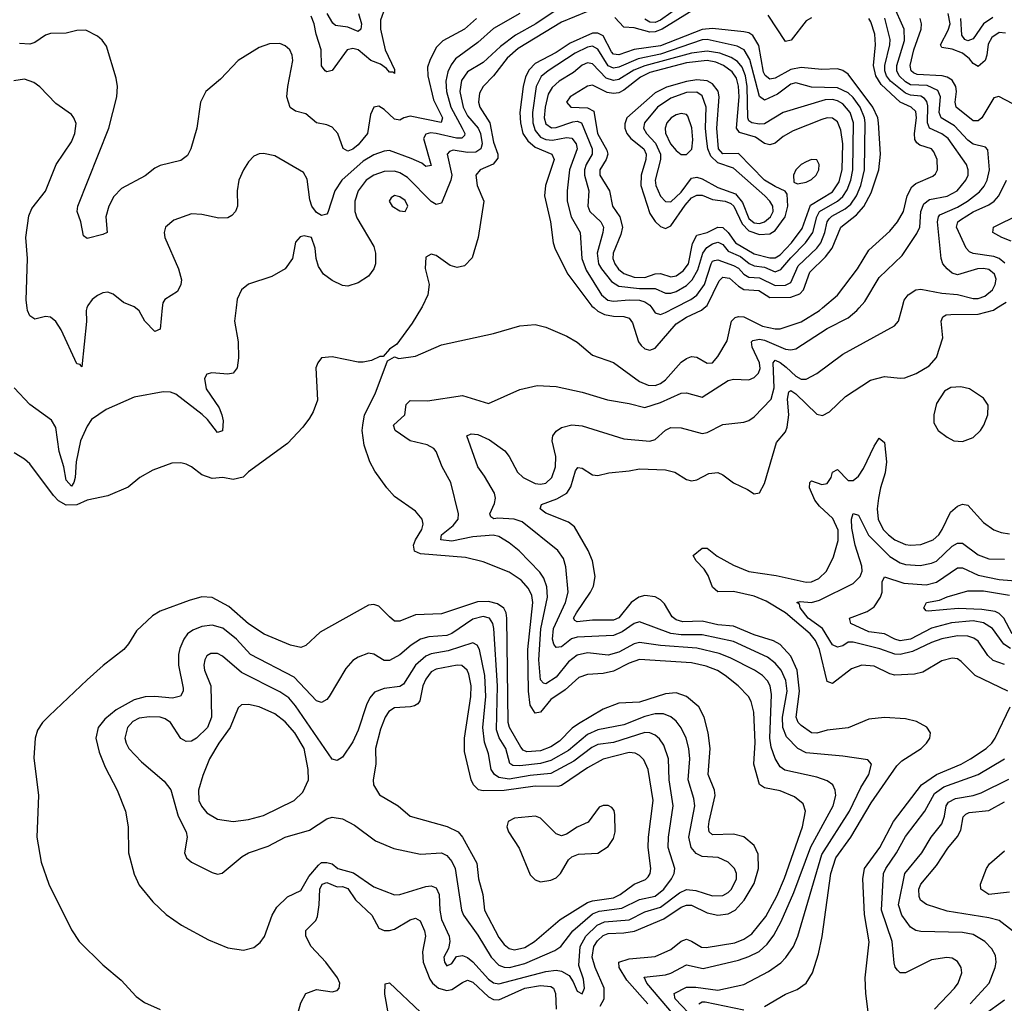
# Model space of a CAD drawing. Header units: inches. Extents: x 884549 to 1028252, y 526810 to 653624.
# Tile 737 of 1056: x 995691 to 999470, y 587332 to 591106. Entities that reach past the tile are written whole.
import ezdxf

# ---------------------------------------------------------------- set-up
doc = ezdxf.new("R2010")
doc.units = ezdxf.units.IN
doc.header["$MEASUREMENT"] = 0
doc.layers.add('A9598', color=7, linetype='Continuous')
doc.layers.add('A9599', color=7, linetype='Continuous')

msp = doc.modelspace()

# ---------------------------------------------------------------- linework, layer by layer
at = {"layer": 'A9598', "color": 5}
for points, elevation in [([(997232.7, 590000), (997197.8, 589942.3), (997138.5, 589861.5), (997110, 589842), (997086.4, 589813.6), (997073.6, 589813.6), (997041.6, 589798.4), (997010, 589791.6), (996990, 589791.6), (996890, 589812), (996850, 589809), (996834.8, 589790), (996828, 589770), (996834.2, 589645.8), (996818, 589602), (996803.1, 589576.9), (996777.4, 589542.6), (996719.6, 589480.4), (996570, 589371), (996549.4, 589350.6), (996510, 589342.2), (996470.3, 589349.7), (996430, 589345.6), (996390, 589359.7), (996350.7, 589390.7), (996330, 589401.4), (996310, 589406), (996275.6, 589404.4), (996202.3, 589377.7), (996152.2, 589350), (996107.9, 589312.1), (996030, 589279.2), (995950, 589263.1), (995910, 589245.3), (995870, 589243.2), (995840.5, 589260.5), (995821.1, 589281.1), (995730, 589401.6), (995710, 589420.2), (995670, 589444.5)], 2280), ([(996521.8, 590000), (996515.9, 589950), (996530.2, 589870), (996531.4, 589808.6), (996526, 589770), (996510, 589749.5), (996490, 589745.6), (996428.6, 589751.4), (996410, 589746.6), (996400.3, 589730), (996407.2, 589690), (996456.7, 589616.7), (996467.5, 589590), (996472.4, 589567.6), (996470, 589528.8), (996450, 589522.7), (996412.2, 589572.2), (996391.1, 589591.1), (996290, 589669.2), (996270, 589677.6), (996241.8, 589678.2), (996130, 589658.3), (996023.7, 589610), (995967.3, 589572.7), (995950, 589546), (995924.6, 589490), (995908.5, 589410), (995903.7, 589350), (995899.4, 589330), (995890, 589316.5), (995870, 589339.7), (995861.2, 589390), (995843, 589450), (995830, 589540.9), (995814, 589570), (995730, 589629.7), (995670, 589694)], 2260), ([(995949.4, 590000), (995946.7, 589990), (995948.2, 589948.2), (995930, 589774), (995923.6, 589783.6), (995910, 589786), (995850, 589915.8), (995830, 589948.2), (995810, 589965.1), (995790, 589966.9), (995750, 589957.4), (995730, 589969.6), (995721.8, 589990), (995720.5, 590000)], 2240), ([(996238.4, 590000), (996230, 589919.3), (996210, 589909.7), (996171.8, 589950), (996150, 589989.6), (996135.7, 590000)], 2240), ([(998101.4, 587330), (998021.4, 587421.4), (997991.8, 587470), (997990, 587490.1), (998030, 587503.3), (998130, 587512.4), (998190, 587539.4), (998230, 587571.3), (998250, 587578.2), (998270, 587571.4), (998308.4, 587548.4), (998326.3, 587546.3), (998435.8, 587564.2), (998470, 587577.9), (998500.9, 587599.1), (998554.9, 587665.1), (998596.5, 587743.5), (998626.9, 587813.1), (998694.8, 588010), (998706.6, 588070), (998697.4, 588097.4), (998665.1, 588125.1), (998610, 588147.4), (998550, 588158.7), (998530, 588172.1), (998508.7, 588250), (998513.3, 588333.3), (998509, 588450), (998498.7, 588490), (998487.5, 588510), (998448.7, 588550), (998399.2, 588590), (998368.6, 588608.6), (998326.1, 588626.1), (998270, 588638.7), (998070, 588651.7), (998030, 588637.1), (997970, 588606.5), (997930, 588597.8), (997870, 588593.7), (997837.5, 588582.5), (997784.4, 588535.6), (997730, 588498.2), (997690, 588449.9), (997670, 588445.2), (997650, 588476), (997643.6, 588530), (997641.9, 588690), (997661, 588870), (997656.5, 588896.5), (997644.3, 588924.3), (997615.2, 588955.2), (997570, 588985.9), (997470, 589025.9), (997402.6, 589042.6), (997230, 589057.4), (997207, 589067), (997203.1, 589090), (997209.9, 589110.1), (997234.7, 589150), (997240.2, 589170), (997235.8, 589190), (997210, 589221.1), (997130, 589276.3), (997099.7, 589310), (997054.2, 589374.2), (997035.4, 589410), (997013.4, 589473.4), (997006, 589530), (997007.6, 589550), (997015.1, 589590), (997055.6, 589670), (997103.1, 589796.9), (997130, 589812), (997146.4, 589806.4), (997210, 589815.5), (997310, 589858.7), (997510, 589901.5), (997610, 589932.1), (997670, 589936.3), (997710, 589926), (997791.5, 589891.5), (997830, 589869.3), (997890, 589819), (997970, 589790.5), (998070, 589717.5), (998103.7, 589703.6), (998130, 589702.7), (998150, 589709.7), (998170, 589724.6), (998230, 589791.6), (998250, 589806.8), (998270, 589813.4), (998290, 589811.9), (998330, 589787.8), (998350, 589790.2), (998370, 589814.3), (998406.3, 589873.7), (998423.4, 589950), (998436.8, 589963.2), (998450, 589967.4), (998470, 589965.9), (998541.8, 589930), (998590, 589919.7), (998610, 589919.9), (998690, 589947.1), (998760.8, 589990), (998772.4, 590000)], 2280), ([(998200.8, 587290), (998098.5, 587410), (998087.5, 587432.5), (998170, 587441.6), (998190, 587447.8), (998250, 587479.9), (998314.3, 587465.7), (998450, 587498.1), (998490, 587511.7), (998528.8, 587531.2), (998560.2, 587559.8), (998585.8, 587594.2), (998614, 587646), (998662.5, 587757.5), (998727.2, 587932.8), (998812.6, 588090), (998823.1, 588130), (998821.2, 588150), (998811.8, 588170), (998790, 588185.9), (998750, 588200.1), (998627.4, 588227.4), (998610, 588240.3), (998590, 588271.9), (998574.8, 588314.8), (998570, 588349.4), (998576.8, 588516.8), (998571.1, 588550), (998560.6, 588570), (998542.1, 588590), (998511.4, 588610), (998418, 588658), (998375, 588675), (998290, 588694.7), (998150, 588704.6), (998070, 588716.4), (998050, 588711), (997990, 588680.1), (997950, 588667.9), (997870, 588676.4), (997830, 588667.9), (997798, 588642), (997750, 588583.6), (997710, 588557.5), (997701.2, 588561.2), (997690, 588573.6), (997683.2, 588650), (997690.6, 588769.4), (997716.3, 588890), (997714.5, 588930), (997703.2, 588963.2), (997686.8, 588986.8), (997607.8, 589067.7), (997570, 589098.7), (997530, 589123.4), (997508.5, 589128.5), (997430, 589122), (997350, 589105.2), (997307.8, 589110), (997310.6, 589130), (997354.3, 589165.7), (997373.8, 589190), (997375.6, 589210), (997346.2, 589330), (997313.1, 589390), (997290, 589449.6), (997280.4, 589460.4), (997255.1, 589475.1), (997189.9, 589489.9), (997132.2, 589530), (997126.1, 589550), (997169.8, 589590), (997174.2, 589630), (997190, 589645.3), (997256.4, 589643.6), (997390, 589663.8), (997490, 589633.2), (997610, 589687.4), (997677, 589703), (997750, 589699.2), (997850, 589676.6), (997947.1, 589647.1), (998030, 589633.1), (998090, 589617.8), (998150, 589637), (998230, 589673.1), (998250, 589674.3), (998310, 589657.5), (998410, 589722), (998430, 589727.5), (998490, 589724.6), (998510, 589733.1), (998526.3, 589750), (998532.5, 589767.5), (998530.8, 589789.2), (998502.8, 589850), (998499.2, 589870), (998504.4, 589875.6), (998530, 589879.9), (998550, 589876.6), (998630, 589841.8), (998650, 589838.8), (998670, 589842.8), (998790, 589921.5), (998870, 589961.8), (998903.9, 589990), (998912.9, 590000)], 2260), ([(998281.6, 587270), (998207.2, 587350), (998203.4, 587370), (998250, 587393.9), (998285.4, 587394.6), (998370, 587383.4), (998470, 587404), (998565.5, 587454.5), (998611.7, 587488.3), (998631.4, 587508.6), (998661, 587550), (998678, 587590), (998770, 587903.7), (998875.7, 588070), (998919.6, 588160.4), (998950.5, 588210), (998960.4, 588250), (998945.9, 588265.9), (998850, 588280.5), (998710, 588293.2), (998677.8, 588310), (998634.6, 588354.6), (998619.8, 588390), (998618.5, 588430), (998636.3, 588530), (998631, 588571), (998613.4, 588610), (998590, 588637.6), (998560.8, 588660.8), (998430, 588720.1), (998310, 588746.5), (998230, 588745.8), (998190, 588751.4), (998070, 588795.8), (998050, 588789.5), (998002.9, 588757.1), (997970, 588743.4), (997830, 588737.5), (997809.5, 588730.5), (997770, 588700.1), (997750, 588697.4), (997741.1, 588710), (997736, 588730), (997739.4, 588770), (997786.5, 588870), (997795.6, 588910), (997787.1, 589007.1), (997778.4, 589038.4), (997756.2, 589070), (997620.2, 589180.2), (997589.2, 589190), (997525.8, 589194.2), (997511.2, 589191.2), (997498.9, 589198.9), (997495.9, 589210), (997513.6, 589250), (997517.2, 589270), (997513, 589290), (997475, 589355), (997449, 589390), (997407.8, 589510), (997423.3, 589516.7), (997450, 589514.4), (997494, 589494), (997552.6, 589452.6), (997570, 589430.2), (997602.2, 589370), (997623.9, 589350), (997670, 589327.2), (997690, 589324.5), (997710, 589328), (997733.5, 589350), (997748, 589390), (997748.4, 589430), (997734.9, 589490), (997737.3, 589510), (997750, 589527.9), (997770, 589542), (997810, 589552.1), (997850, 589548.2), (998010, 589498), (998110, 589488.8), (998130, 589495.5), (998170, 589531), (998190, 589541), (998230, 589540.2), (998310, 589518), (998330, 589522.3), (998390, 589552.9), (998470, 589561.6), (998490, 589568.4), (998510, 589582.3), (998575.6, 589650), (998586.2, 589693.8), (998582.7, 589790), (998590, 589799.3), (998610, 589790.7), (998633.1, 589773.1), (998670, 589738.1), (998690, 589726.3), (998710, 589726.4), (998750, 589748.6), (998850, 589823), (999049, 589931), (999064.4, 589950), (999077.6, 590000)], 2240), ([(998550, 587320.5), (998630, 587367.5), (998675.1, 587384.9), (998710, 587410.2), (998734.2, 587450), (998757.3, 587522.7), (998770.7, 587589.3), (998804.4, 587830), (998822.7, 587890), (998881.1, 587970), (998958.4, 588101.6), (999056.8, 588243.2), (999077.1, 588262.9), (999150.5, 588310), (999171.1, 588330), (999183.4, 588350), (999186.2, 588370), (999172.3, 588392.3), (999133.2, 588413.2), (999090, 588423.4), (999010, 588428.5), (998950, 588422.3), (998870, 588389.9), (998790, 588380.4), (998750, 588369.2), (998729.7, 588369.7), (998690, 588397.7), (998679.3, 588410), (998671.3, 588430), (998683.5, 588530), (998674.8, 588610), (998650, 588664.6), (998610, 588709.5), (998583.5, 588723.5), (998510, 588745.6), (998430, 588779.3), (998370, 588784.6), (998310, 588799), (998236.2, 588796.2), (998210, 588803), (998195, 588815), (998165.3, 588865.3), (998150, 588880.6), (998130, 588891.6), (998090, 588897.1), (998067.1, 588890), (998038.5, 588870), (997990, 588811.5), (997970, 588801.9), (997890, 588802.8), (997830, 588796.3), (997821.3, 588801.3), (997817.1, 588810), (997827.5, 588830), (997882, 588910), (997892.9, 588932.9), (997899.1, 588970), (997889, 589030), (997873, 589070), (997821, 589161), (997798, 589178), (997710, 589213.4), (997689.1, 589230), (997693.3, 589246.7), (997752.7, 589267.3), (997790.4, 589290), (997806.5, 589313.5), (997824.6, 589375.4), (997832.6, 589387.4), (997850, 589386), (997890, 589359.6), (997910, 589356.9), (997951.9, 589368.1), (998030, 589374.6), (998070, 589382.8), (998170, 589379.4), (998205.5, 589370), (998250, 589342), (998270, 589336.9), (998290, 589340.7), (998335.6, 589364.4), (998370, 589368.7), (998390, 589359.7), (998430, 589328.9), (998484.2, 589304.2), (998510, 589287.3), (998530, 589290.8), (998550, 589326.8), (998595.6, 589484.4), (998630, 589525.2), (998636.9, 589543.1), (998643.1, 589590), (998637.2, 589650), (998642.3, 589677.7), (998650, 589683.1), (998670, 589670.1), (998750, 589592.6), (998772.6, 589587.4), (998798.8, 589601.2), (998860, 589660), (998956.5, 589723.5), (999010, 589736.6), (999070, 589730.2), (999087.7, 589732.3), (999131.7, 589748.3), (999181.5, 589778.5), (999210, 589810.6), (999234, 589886), (999227.1, 589950), (999233.8, 589966.2), (999246.7, 589973.3), (999264.4, 589975.6), (999370, 589976.7), (999427.9, 589992.1), (999440.7, 590000)], 2220), ([(997895.4, 590000), (997910, 589987.9), (997935.4, 589975.4), (997970, 589968.5), (998010, 589967.5), (998030, 589960.4), (998043.6, 589943.6), (998065.4, 589870), (998075.7, 589855.7), (998090, 589843.6), (998110, 589838.5), (998130, 589846.2), (998210, 589938.8), (998250, 589965.4), (998308.4, 589991.6), (998318.2, 590000)], 2320), ([(998117.4, 590000), (998130, 589981.8), (998150, 589975.6), (998170, 589982.3), (998204.2, 590000)], 2340), ([(999483.5, 588530), (999357.7, 588590), (999304, 588644), (999290, 588653.4), (999270, 588657), (999230, 588645.7), (999157.6, 588602.4), (999125.3, 588594.7), (999050, 588591.6), (999030, 588596.7), (998970, 588625.4), (998923, 588630), (998883.9, 588616.1), (998810, 588559.9), (998790, 588567.3), (998760.9, 588690), (998744.9, 588724.9), (998724.6, 588750), (998630, 588830.9), (998555.6, 588875.6), (998510, 588894.3), (998430, 588912), (998370, 588910.5), (998350, 588928.8), (998333.9, 588973.9), (998317.9, 588997.9), (998287.2, 589030), (998276.4, 589050), (998310, 589078.8), (998330, 589078.4), (998367.8, 589047.8), (998430, 589013.8), (998489.1, 588989.1), (998593.9, 588973.9), (998710, 588948.2), (998730.2, 588949.8), (998757.7, 588962.3), (998787.1, 588990), (998814.5, 589045.5), (998832, 589108), (998832.4, 589147.6), (998811.9, 589191.9), (998760.4, 589240.3), (998743, 589263), (998722.1, 589310), (998723.4, 589330), (998730, 589336.4), (998770, 589322.7), (998790, 589326.5), (998804.8, 589350), (998810, 589370.4), (998830, 589380.2), (998870, 589338), (998890, 589338), (998910, 589355), (998930, 589384), (998970, 589469.3), (998990, 589500.2), (999010, 589483.8), (999017.6, 589410), (999013, 589367), (998994.2, 589310), (998986.5, 589270), (998982.2, 589230), (998985.4, 589190), (999004.6, 589150), (999024.9, 589130), (999050.2, 589110), (999090, 589092.6), (999110.3, 589089.7), (999150, 589092.8), (999196.5, 589110), (999218.5, 589130), (999231.9, 589150), (999262.7, 589217.3), (999290, 589240.2), (999310, 589247.2), (999330, 589243.2), (999390, 589177), (999430, 589148.4), (999458.3, 589138.3), (999490, 589133.9)], 2180), ([(999470, 588632.5), (999427.2, 588647.2), (999406.2, 588666.2), (999370, 588721.6), (999353.3, 588733.3), (999330, 588740.9), (999290, 588742.3), (999230, 588731.3), (999190, 588717.2), (999118, 588682), (999070, 588670.5), (999050, 588672.2), (998992.4, 588692.4), (998890, 588717.5), (998870, 588718), (998850, 588704.4), (998830, 588698.2), (998810, 588707.3), (998772.4, 588770), (998717.2, 588810), (998685.8, 588850), (998683.7, 588863.7), (998674, 588870), (998686.1, 588873.9), (998730, 588870.5), (998760.4, 588879.6), (998890, 588943.6), (998917.3, 588970), (998923.8, 588990), (998923.4, 589010), (998897.9, 589090), (998885.3, 589154.7), (998883.4, 589190), (998890, 589212), (998910, 589204.6), (998948.7, 589128.7), (999030, 589046.9), (999070, 589022.7), (999090, 589015.8), (999147.5, 589012.5), (999190, 589020.5), (999210, 589029.2), (999270, 589086.1), (999290, 589098.1), (999310, 589098.1), (999370, 589052.9), (999410, 589037.7), (999470, 589036.9)], 2160), ([(999493.2, 588693.2), (999468.6, 588710), (999425.1, 588770), (999390, 588791.8), (999350, 588799.3), (999267.5, 588792.5), (999190, 588771.5), (999110, 588728.9), (999070, 588723), (999049.1, 588729.1), (999010, 588749.9), (998950, 588757.9), (998880.5, 588790), (998875.1, 588810), (998943.9, 588836.1), (998970, 588852.9), (998995.3, 588890), (999001.6, 588910), (999001.5, 588950), (999010, 588968.5), (999084.3, 588944.3), (999170, 588937.3), (999210, 588947.8), (999290, 589003.3), (999296.7, 589003.3), (999310, 589002.7), (999370, 588975.2), (999450, 588958.5), (999530, 588951.5)], 2140), ([(997919, 587321), (997933.9, 587350), (997934.5, 587390), (997899.7, 587470), (997888.8, 587510), (997895.1, 587550), (997908.2, 587571.8), (997930, 587592.6), (997950, 587600.6), (998010, 587602.2), (998050.4, 587609.6), (998163.6, 587656.4), (998230, 587701.2), (998250, 587708.6), (998270, 587708.6), (998330, 587679), (998370, 587670.4), (998410, 587675.1), (998436.7, 587690), (998472.1, 587727.9), (998510, 587792.3), (998525.9, 587850), (998524.8, 587904.8), (998510, 587937.8), (998470.8, 587970.8), (998430, 587980.8), (998350, 587979.3), (998337.2, 587990), (998334, 588010), (998337, 588030), (998360.1, 588130), (998357.9, 588150), (998333.8, 588210), (998341.1, 588310), (998333.2, 588370), (998318.5, 588430), (998297.1, 588470), (998250, 588508.9), (998210, 588523.3), (998170, 588519.1), (998070, 588487.8), (997990, 588484.3), (997930, 588460.5), (997835.2, 588404.8), (997811.8, 588388.2), (997762.5, 588337.5), (997730, 588315.9), (997690, 588300.7), (997637.6, 588297.6), (997623.4, 588303.4), (997614.6, 588314.6), (997571, 588390), (997565.4, 588410), (997561.1, 588810), (997557.9, 588830), (997548.8, 588848.7), (997525.4, 588865.4), (997490, 588873.5), (997447.7, 588872.3), (997310, 588827.1), (997210, 588823.2), (997150, 588798.4), (997138.3, 588798.3), (997130, 588798.3), (997110, 588814.5), (997070, 588855.7), (997050, 588862.1), (997030, 588860.5), (996844, 588756), (996790, 588705.4), (996770, 588698), (996730, 588706.5), (996630, 588749.2), (996570, 588788.8), (996494.3, 588854.3), (996430, 588889.9), (996390, 588892.1), (996341.6, 588878.4), (996230, 588836.8), (996200.8, 588819.2), (996139, 588761), (996108.8, 588711.2), (996090.7, 588690), (996011.5, 588628.5), (995950, 588573), (995804.1, 588435.9), (995779.3, 588410), (995759.5, 588380.5), (995750.3, 588349.7), (995745.7, 588274.3), (995763.6, 588130), (995756.5, 587970), (995773.8, 587873.8), (995803.1, 587790), (995890, 587614), (995919.3, 587570), (996010, 587480.5), (996080.8, 587420.8), (996138, 587358), (996170, 587335.8), (996230, 587308.7)], 2320), ([(999499.8, 588750), (999468.6, 588810), (999450, 588828.3), (999435.3, 588835.3), (999383.8, 588843.8), (999292.4, 588847.6), (999177.4, 588837.4), (999170, 588838), (999160.7, 588850), (999171.8, 588870), (999220.8, 588879.2), (999250, 588892.3), (999330, 588914.9), (999390, 588915.2), (999490, 588897.8)], 2120), ([(998948.2, 587290), (998938, 587370), (998936, 587430), (998951.3, 587568.7), (998933.4, 587673.4), (998926.8, 587810), (998933.7, 587850), (998992.5, 587930), (999045.2, 588030), (999151.7, 588170), (999210, 588210.4), (999304.7, 588250), (999340.2, 588270), (999400.8, 588310), (999421.5, 588330), (999434.9, 588350), (999492, 588470)], 2180), ([(999202, 587310), (999279.3, 587390), (999293, 587410), (999306.5, 587450), (999304.1, 587470), (999290, 587493.3), (999270, 587505.4), (999248.8, 587508.8), (999190, 587499.5), (999090, 587449.7), (999070, 587449.7), (999059.5, 587459.5), (999050.9, 587470.9), (999047.1, 587487.2), (999039.3, 587570), (998998.9, 587690), (999006.4, 587830), (999014.9, 587850), (999056.7, 587910), (999090, 587973), (999165.4, 588070), (999202.5, 588137.5), (999237.7, 588162.3), (999369.2, 588210.8), (999471, 588270)], 2160), ([(999339.1, 587330), (999411.7, 587410), (999435.3, 587470), (999438.7, 587490), (999436, 587516), (999421.9, 587541.9), (999395.6, 587570), (999350, 587597), (999310, 587604.3), (999150, 587607.7), (999130, 587612.2), (999110, 587624.1), (999076, 587670), (999064.2, 587710), (999087.5, 587830), (999153, 587910), (999189.4, 587970), (999230, 588021.4), (999240.3, 588050), (999246.5, 588090), (999255.5, 588104.5), (999281.9, 588118.1), (999350.5, 588129.5), (999380.4, 588139.6), (999487.4, 588192.6)], 2140), ([(999501.1, 587610), (999449.8, 587650), (999410, 587660.8), (999250, 587686.4), (999171.1, 587711.1), (999148.6, 587728.6), (999142.6, 587742.6), (999142.4, 587770), (999149.2, 587790), (999210, 587861.4), (999253, 587927), (999290, 587972.1), (999303.5, 587996.5), (999312.3, 588047.7), (999321.8, 588058.2), (999335.2, 588064.8), (999410, 588072), (999470, 588105.5)], 2120), ([(999490, 587759.4), (999410, 587750.3), (999379.9, 587770), (999378.5, 587790), (999402, 587850), (999413.1, 587866.9), (999470, 587917.2)], 2080), ([(996734.6, 587205.4), (996770, 587334.4), (996789.8, 587370), (996830, 587385.5), (996890, 587376.5), (996910, 587382), (996917.2, 587390), (996919.8, 587410), (996911.2, 587430), (996866.3, 587490), (996810, 587550), (996789.1, 587590), (996788.8, 587611.2), (996827.5, 587650), (996833.9, 587666.1), (996840.9, 587710), (996843.3, 587770), (996852.7, 587790), (996870, 587795.8), (996910, 587779.4), (996930, 587780.3), (996950, 587772.6), (996979.6, 587730), (997042.7, 587670), (997070, 587621.1), (997090, 587611.5), (997110, 587611.2), (997130, 587617.2), (997190, 587652.3), (997210, 587658.5), (997228.6, 587648.6), (997244.8, 587610), (997248.1, 587590), (997237.2, 587530), (997239.7, 587490), (997265.5, 587425.6), (997275.9, 587410), (997299.1, 587390), (997330, 587381.8), (997350, 587385), (997390, 587412.9), (997410, 587420.8), (997430, 587413.2), (997490, 587357.1), (997510, 587347.3), (997530, 587345.8), (997630, 587390.9), (997690, 587400.8), (997730, 587397), (997739.4, 587390), (997748.1, 587370), (997750.4, 587310.4)], 2320), ([(997107, 587290), (997092.3, 587367.7), (997093.4, 587406.6), (997110, 587411.1), (997230, 587298.8)], 2280), ([(998297.9, 587330), (998310, 587338.5), (998321.9, 587338.1), (998470, 587308)], 2220), ([(999392.8, 587290), (999470, 587345.4)], 2120)]:
    msp.add_lwpolyline(points, dxfattribs=dict(at, elevation=elevation))
for points, elevation in [([(999302.9, 589697.1), (999264.6, 589695.4), (999239.7, 589680.3), (999210, 589633.6), (999199, 589590), (999200, 589560), (999215.8, 589530), (999250, 589503.8), (999276.3, 589490), (999310, 589487.8), (999350, 589503.7), (999378.7, 589530), (999391.7, 589550), (999406.4, 589590), (999407.5, 589627.5), (999390, 589654), (999335.6, 589690)], 2220), ([(997470, 588816.5), (997430, 588806.4), (997350, 588750.7), (997330, 588743), (997261.7, 588738.3), (997230, 588729), (997193.7, 588706.3), (997150, 588669.9), (997110, 588647.8), (997090, 588647.6), (997050, 588672.1), (997030, 588676.1), (996990, 588661), (996970, 588647.2), (996942.8, 588617.2), (996879.2, 588510), (996870, 588497.7), (996850, 588486.4), (996830, 588493.3), (996744.1, 588584.1), (996576.8, 588670), (996523.4, 588730), (996471.3, 588771.4), (996430, 588783.2), (996390, 588777.5), (996355.6, 588764.4), (996335, 588750), (996320.8, 588730), (996306, 588694), (996300.6, 588670), (996300.1, 588630), (996318.4, 588541.6), (996318.5, 588530), (996308.6, 588511.4), (996277.3, 588502.7), (996210, 588509), (996172.3, 588507.7), (996130, 588496.9), (996061.8, 588458.2), (996018.1, 588421.9), (995992.8, 588390), (995983.7, 588350), (995996.1, 588296.1), (996018.7, 588238.7), (996064.9, 588150), (996096.9, 588070), (996107.2, 588010), (996108.9, 587910), (996130, 587827.3), (996150, 587785.5), (996202.2, 587722.2), (996253, 587673), (996312, 587632), (996415.6, 587575.6), (996490, 587545.3), (996550, 587535.8), (996590, 587546), (996614.7, 587565.2), (996631.1, 587588.9), (996660.4, 587670), (996678.4, 587701.6), (996719.6, 587740.4), (996770, 587764.6), (996801.3, 587818.7), (996837.6, 587862.4), (996850, 587872.4), (996870, 587873.1), (996890, 587867), (996912, 587850), (996972.4, 587832.4), (997050, 587779.2), (997130, 587748.7), (997150, 587749.4), (997250, 587780.6), (997270, 587783), (997290, 587775.4), (997301.6, 587750), (997303.7, 587690), (997310, 587653.4), (997339.3, 587590), (997342.6, 587570), (997337.1, 587542.9), (997318.9, 587510), (997321.4, 587490), (997330, 587476.5), (997350, 587485.8), (997368.2, 587511.8), (997390, 587515.5), (997410, 587507.6), (997430, 587491.6), (997490, 587425), (997510, 587410.4), (997530, 587407.1), (997710, 587454), (997750, 587459.1), (997770, 587456.2), (997799.4, 587439.4), (997815.4, 587415.4), (997830, 587379.3), (997850, 587369.2), (997859.3, 587390), (997854.4, 587425.6), (997837.6, 587477.6), (997842.5, 587550), (997863.4, 587590), (997907.3, 587632.7), (997935.3, 587644.7), (998030, 587653), (998090, 587682.8), (998150, 587701.4), (998223.2, 587756.8), (998250, 587768.5), (998285.5, 587765.5), (998350, 587744.2), (998390, 587746.6), (998410, 587757.2), (998422.4, 587770), (998442.1, 587810), (998442.4, 587830), (998433.9, 587850), (998410, 587874.5), (998371.5, 587891.5), (998310, 587896.1), (998287.6, 587907.6), (998267.7, 587930), (998259.7, 587970), (998281.9, 588090), (998278.5, 588118.5), (998256.8, 588190), (998262.7, 588270), (998259.7, 588310), (998248.4, 588350), (998229.2, 588389.2), (998210, 588414.5), (998190, 588431.7), (998162.5, 588442.5), (998130, 588443.5), (998090, 588433), (998010, 588401), (997910, 588382.1), (997870, 588363.5), (997797.1, 588302.9), (997730, 588263.9), (997690, 588252), (997610, 588242.9), (997584.2, 588244.2), (997572.6, 588252.6), (997557, 588310), (997531, 588351), (997521.1, 588381.1), (997525.5, 588550), (997510.5, 588770.5), (997506.8, 588790), (997493.6, 588810)], 2340), ([(997430, 588715.2), (997335.2, 588684.8), (997270, 588672.8), (997250, 588664.3), (997209.7, 588630), (997163.7, 588556.3), (997150, 588547.9), (997090, 588540.3), (997053.4, 588526.6), (997035.1, 588504.9), (997022.2, 588477.8), (996990, 588380.5), (996970, 588335.4), (996930, 588276.4), (996910, 588264), (996890, 588269.7), (996750, 588473.5), (996723.8, 588503.8), (996690, 588527.6), (996542.1, 588602.1), (996470, 588664.5), (996450, 588674.7), (996425, 588675), (996410, 588665.1), (996401.5, 588650), (996397.6, 588630), (996401.1, 588610), (996424.2, 588550), (996426.8, 588430), (996411.6, 588390), (996370, 588349.9), (996350, 588338.7), (996330, 588336.5), (996321.4, 588341.4), (996310, 588348.9), (996270.2, 588410.2), (996250, 588423.4), (996230, 588429.6), (996190, 588432), (996150, 588426), (996125.8, 588414.2), (996104.9, 588390), (996095, 588350), (996099.3, 588330), (996110.1, 588310), (996158.4, 588258.4), (996245.2, 588185.2), (996271.8, 588151.8), (996298.9, 588050), (996330.2, 587990), (996334.2, 587970), (996324, 587910), (996331.3, 587890), (996350, 587873.8), (996430, 587833.8), (996450, 587827.4), (996468.4, 587831.6), (996544.6, 587895.4), (996569.5, 587910), (996644.3, 587935.7), (996710.5, 587969.5), (996803.9, 587996.1), (996870, 588040.2), (996890, 588046.3), (996930, 588040.2), (996976.4, 588016.4), (997056.3, 587956.3), (997126.7, 587926.7), (997230, 587904), (997309.6, 587909.6), (997330, 587899.8), (997350, 587876.6), (997362.1, 587850), (997387.1, 587690), (997394.6, 587670), (997450, 587594.5), (997500.7, 587510), (997530, 587479.2), (997550, 587470.8), (997570.4, 587470.4), (997630, 587485.7), (997744.7, 587535.3), (997768.5, 587550), (997814.2, 587610), (997890, 587675.2), (997914.6, 587685.4), (998002.4, 587697.6), (998070, 587730.9), (998130, 587744.1), (998162.9, 587770), (998193, 587810), (998202.3, 587830), (998205.3, 587850), (998179.7, 587930), (998181, 587970), (998199.3, 588090), (998184.3, 588190), (998181.7, 588270), (998163.1, 588323.1), (998146.9, 588346.9), (998130, 588361.2), (998110, 588370.3), (998090, 588371.6), (997970, 588332.5), (997910, 588325.1), (997886.3, 588313.8), (997818.1, 588261.9), (997730, 588213.7), (997650, 588206.2), (997570, 588192), (997530, 588199.3), (997513, 588210), (997501.1, 588230), (997491, 588289), (997474.6, 588334.6), (997469.1, 588390), (997479.8, 588510), (997476.9, 588590), (997456, 588690), (997446.6, 588706.6)], 2360), ([(997369.9, 588629.9), (997290, 588614.7), (997270, 588603.6), (997250, 588576.5), (997239, 588550), (997227.3, 588492.7), (997218.8, 588481.2), (997206.9, 588473.1), (997190.5, 588470), (997130, 588465.8), (997108.2, 588451.9), (997093.2, 588430), (997076.2, 588383.8), (997057.3, 588310), (997058, 588250), (997047.2, 588190), (997048.9, 588170), (997072.6, 588132.6), (997143.2, 588090), (997190, 588050.2), (997331.2, 588011.2), (997373.9, 587990), (997390.1, 587970), (997445.6, 587870), (997452.6, 587810), (997468.6, 587750), (997475.5, 587690), (997530, 587584.6), (997550, 587557.8), (997570, 587543.1), (997590, 587537.8), (997630, 587546.6), (997666.9, 587570), (997765.6, 587654.4), (997870, 587719.2), (997890, 587726.1), (997970, 587737.5), (997995.8, 587750), (998050, 587789.3), (998092.8, 587807.2), (998102.8, 587817.2), (998110.4, 587830), (998113.1, 587850), (998103.1, 587930), (998104.6, 587970), (998122.4, 588110), (998102.9, 588230), (998086.1, 588266.1), (998070, 588283.2), (998052.6, 588292.6), (998030, 588295.1), (997930, 588269.2), (997870, 588235.6), (997770, 588168), (997756.4, 588163.6), (997670, 588165.1), (997550, 588148.3), (997470, 588147.1), (997451.5, 588151.5), (997433.2, 588170), (997424.1, 588190), (997398.1, 588298.1), (997398.7, 588350), (997422.9, 588510), (997423.3, 588550), (997414.6, 588594.6), (997408.1, 588610), (997388.5, 588628.5)], 2380), ([(996570, 588478.9), (996543.1, 588476.9), (996530, 588466.6), (996498.5, 588390), (996455.7, 588330), (996420.1, 588270), (996393.5, 588206.5), (996377.3, 588150), (996379.2, 588110), (996388.6, 588088.6), (996410, 588063.4), (996450, 588038.5), (996510, 588029.7), (996570, 588037.3), (996626.6, 588053.4), (996744.7, 588110), (996777.4, 588142.6), (996799.3, 588190), (996798.7, 588230), (996782.6, 588310), (996747.3, 588370), (996710, 588411.9), (996670, 588443.2), (996610, 588470.4)], 2380), ([(997950, 588091.8), (997930, 588091.6), (997915.5, 588084.5), (997872.5, 588027.5), (997830, 588007.9), (997790, 587981.1), (997770, 587974.5), (997750, 587982), (997690, 588043.2), (997670.3, 588050.3), (997590, 588043.1), (997566.4, 588030), (997560.7, 588010), (997567.3, 587990), (997607.8, 587927.8), (997650, 587825.6), (997670, 587805.7), (997690, 587799), (997730, 587804.3), (997750, 587814.2), (997766.5, 587830), (997797.7, 587882.3), (997810, 587894.5), (997836, 587904), (997910, 587908.8), (997950, 587933.4), (997970, 587964.4), (997976.1, 587990), (997975.6, 588055.6), (997972.4, 588072.4), (997963.8, 588083.8)], 2420)]:
    msp.add_lwpolyline(points, close=True, dxfattribs=dict(at, elevation=elevation))
at = {"layer": 'A9599', "color": 5}
for points, elevation in [([(998270, 591190), (998150, 591104.2), (998130, 591095.8), (998110, 591096.5), (998090, 591107.6)], 2260), ([(997092.2, 591150), (997075.9, 591104.1), (997075.5, 591070), (997093.8, 590990), (997130, 590915.2), (997130, 590899.5), (997124.9, 590904.9), (997110, 590905), (997099.2, 590919.2), (997075.4, 590935.4), (997038.5, 590950), (996990, 590989.9), (996970, 590995.6), (996948, 590990), (996890, 590910.6), (996870, 590905.9), (996863.1, 590910), (996850, 590928.4), (996847.7, 590990), (996829.1, 591050), (996822, 591090), (996810, 591119.9)], 2180), ([(999077.6, 590000), (999085.6, 590030), (999100.4, 590050), (999130, 590070.2), (999150, 590071.7), (999230, 590057), (999290, 590051.4), (999350, 590037), (999370, 590036.1), (999395, 590045), (999424, 590070), (999435.2, 590090), (999438.3, 590110), (999432, 590130), (999410, 590147.1), (999390, 590152), (999366.3, 590150), (999290, 590127), (999270, 590134.1), (999249.9, 590149.9), (999234, 590170), (999228.1, 590190), (999213.1, 590330), (999217.2, 590350), (999223, 590357), (999290, 590386.3), (999329, 590410), (999374.4, 590445.6), (999392.5, 590467.5), (999403.8, 590490), (999412.7, 590530), (999406.8, 590606.8), (999397.1, 590617.1), (999350, 590628.2), (999330, 590643.2), (999279, 590699), (999227.9, 590730), (999219.2, 590750), (999224.6, 590810), (999214.5, 590834.5), (999173.5, 590853.5), (999110, 590856.3), (999090, 590867.5), (999066.5, 590890), (999056.9, 590910), (999057.8, 590930), (999086.7, 591026.7), (999085.5, 591070), (999043.9, 591163.9)], 2240), ([(997610, 591129.9), (997510, 591072.7), (997450, 591018.1), (997364.3, 590955.7), (997347, 590933), (997334.3, 590905.7), (997327.1, 590870), (997328.8, 590830), (997345.9, 590770), (997389.8, 590690), (997399.1, 590670), (997397.7, 590662.3), (997388.3, 590651.7), (997368.2, 590651.8), (997290, 590669.9), (997268, 590672), (997250, 590666.5), (997240.3, 590650), (997270, 590546), (997250, 590543.4), (997235, 590555), (997193.6, 590573.6), (997110, 590603.7), (997090, 590601.8), (997050, 590587.7), (997010, 590562.6), (996927.2, 590490), (996900.5, 590450), (996873.7, 590366.3), (996870, 590360.3), (996850, 590354.7), (996830, 590366.9), (996812.9, 590390), (996804.9, 590415.1), (996794.3, 590494.3), (996779.8, 590519.8), (996670, 590583.5), (996627, 590593), (996610, 590591.6), (996590, 590582), (996570, 590560.9), (996550.3, 590530), (996532.9, 590490), (996525.8, 590450), (996526.7, 590390), (996519.3, 590370), (996504.8, 590355.2), (996490, 590346.3), (996455.9, 590344.1), (996390, 590358.4), (996350, 590361.5), (996283.4, 590336.6), (996250.4, 590310), (996245.7, 590290), (996248.9, 590270), (996301, 590150), (996311.8, 590108.2), (996310.2, 590089.8), (996296.7, 590063.3), (996248, 590032), (996240.5, 590019.5), (996238.4, 590000)], 2240), ([(997742.4, 591137.6), (997671.6, 591090), (997593.8, 591046.2), (997536.4, 591003.6), (997470, 590941.3), (997410, 590905.8), (997386.7, 590873.3), (997380.7, 590830), (997393.3, 590770), (997410, 590736.7), (997450.8, 590690), (997459.8, 590670), (997466.4, 590630), (997461.3, 590610), (997442.1, 590597.9), (997410, 590596.2), (997354.4, 590605.6), (997340.3, 590599.7), (997332.2, 590590), (997349.3, 590510), (997345.6, 590490), (997310, 590402.6), (997290, 590397), (997270, 590408.7), (997180, 590500), (997150, 590518.7), (997130, 590524.6), (997090, 590523.3), (997050, 590509.5), (997021.5, 590490), (996990.1, 590450), (996977.9, 590410), (996977, 590370), (996985.5, 590345.5), (997050, 590236.3), (997056.9, 590210), (997056.5, 590170), (997050.2, 590149.8), (997030, 590122.6), (996990, 590096.4), (996950, 590083.9), (996930, 590086.2), (996890, 590105.3), (996857.7, 590130), (996838.5, 590158.5), (996828.7, 590190), (996825.8, 590230), (996810.7, 590270), (996783.1, 590276.9), (996767, 590273), (996750, 590252), (996738, 590190), (996710.2, 590149.8), (996658.8, 590121.2), (996569.2, 590090.8), (996542, 590070), (996525.8, 590034.2), (996521.8, 590000)], 2260), ([(996990.9, 591130), (997002.5, 591090), (997000.8, 591070), (996990, 591060.5), (996950, 591076.7), (996903.3, 591083.3), (996892.8, 591092.8), (996871.7, 591130)], 2160), ([(997870, 591136.9), (997770, 591096.2), (997604, 590996), (997562, 590958), (997510, 590890.4), (997470.1, 590849.9), (997455.7, 590824.3), (997451.7, 590790), (997456.8, 590770), (997495.5, 590710), (997510, 590636), (997525.8, 590590), (997525.6, 590574.4), (997508.6, 590551.4), (997459, 590530), (997442, 590510), (997446.8, 590470), (997471.9, 590410), (997451.3, 590270), (997427.5, 590192.5), (997398.2, 590161.8), (997370, 590155.1), (997343.5, 590163.5), (997290, 590201.4), (997270, 590206.9), (997250, 590195.1), (997247.9, 590152.1), (997263.1, 590090), (997257, 590050), (997235.5, 590004.5), (997232.7, 590000)], 2280), ([(998276.7, 591143.3), (998156.9, 591070), (998130, 591059.6), (998110, 591058.6), (998050, 591074.2), (998010, 591077.4), (997974.8, 591114.8)], 2280), ([(998730, 591113.2), (998710, 591101.7), (998652.2, 591027.8), (998630, 591022.4), (998563.2, 591123.2)], 2280), ([(998772.4, 590000), (998830.2, 590049.8), (998906.7, 590150), (998950, 590221.2), (999030, 590294.8), (999060.2, 590330), (999082.5, 590370), (999097.1, 590430), (999114.6, 590465.4), (999130, 590477.5), (999194.9, 590505.1), (999205.6, 590514.4), (999212.8, 590530), (999212.1, 590570), (999199.6, 590599.6), (999190, 590610.9), (999145, 590625), (999133.8, 590633.8), (999126.9, 590646.9), (999125.3, 590670), (999132.6, 590730), (999130, 590753.5), (999112.5, 590770), (999070, 590790.2), (998997.1, 590857), (998976.2, 590890), (998967.3, 590930), (998975.6, 591010), (998972.6, 591050), (998957.5, 591097.5), (998950, 591110.9)], 2280), ([(998912.9, 590000), (998935.2, 590024.8), (998990, 590116.8), (999078.1, 590201.9), (999134.3, 590285.7), (999145.2, 590310), (999149.4, 590370), (999160.5, 590399.5), (999183.2, 590416.8), (999250, 590429.2), (999288.9, 590450), (999322.1, 590490), (999330.8, 590510), (999331.6, 590530), (999324.4, 590550), (999254.2, 590650), (999230, 590668.6), (999182.7, 590690), (999175.1, 590710), (999175.8, 590775.8), (999172.3, 590792.3), (999163.7, 590803.7), (999150, 590812.6), (999110, 590816.3), (999090, 590823.5), (999033.5, 590870), (999017.3, 590890), (999011, 590910), (999011.3, 590930), (999031.1, 591010), (999031.7, 591030), (999011.3, 591111.3)], 2260), ([(999474.7, 591054.7), (999450, 591056.3), (999421.7, 591038.3), (999408, 591012), (999403.3, 590970), (999395.8, 590950), (999370, 590926.7), (999350, 590937.6), (999336.4, 590956.4), (999310, 590977.5), (999270, 590993.1), (999230, 590999.5), (999224.4, 591010), (999254.2, 591065.8), (999261.7, 591090), (999254, 591130)], 2180), ([(999426, 591114), (999390, 591089.5), (999350, 591032.1), (999330, 591024.4), (999318.6, 591030), (999306.3, 591046.3), (999302.8, 591110)], 2160), ([(997443.8, 591110), (997397.9, 591070), (997314.5, 591025.5), (997290, 590999.8), (997264.7, 590950), (997256.2, 590923.8), (997257.4, 590890), (997278.8, 590798.8), (997313.3, 590730), (997308.7, 590711.3), (997190, 590735.8), (997165.7, 590730), (997150, 590720.3), (997130, 590723.8), (997090, 590761.7), (997070, 590774.7), (997050.6, 590770), (997037.1, 590742.9), (997025.7, 590670), (996990, 590625.7), (996970, 590608.7), (996950, 590601), (996932.1, 590612.1), (996912, 590670), (996890, 590693.2), (996870, 590703), (996829.9, 590709.9), (996790, 590744.4), (996750, 590755.4), (996729.1, 590769.1), (996716.9, 590810), (996719.9, 590850), (996739.2, 590950), (996737.2, 590970), (996728.2, 590990), (996710, 591006.1), (996690, 591014.3), (996650, 591012.9), (996610, 590999.2), (996530.2, 590950), (996461.7, 590878.3), (996405.2, 590830), (996385, 590790), (996371.3, 590690), (996348.3, 590610), (996334.9, 590585.1), (996310, 590566.2), (996230, 590546.9), (996210, 590536.9), (996172.8, 590507.2), (996081.5, 590458.5), (996052.3, 590427.7), (996033.4, 590390), (996022, 590350), (996027.3, 590290), (996010, 590281.3), (995950, 590266.6), (995936.5, 590276.5), (995926.2, 590330), (995912.1, 590370), (995914.8, 590390), (996033.4, 590690), (996064.2, 590810), (996066.4, 590850), (996061.6, 590881.6), (996024.4, 591004.4), (996007.9, 591027.9), (995990, 591043), (995945.6, 591065.6), (995910, 591064), (995870, 591054.5), (995810, 591053.6), (995790, 591046.4), (995750, 591018.9), (995730, 591012.1), (995690, 591014.5)], 2220), ([(998318.2, 590000), (998329.9, 590010), (998376.2, 590103.8), (998390, 590118.7), (998414.9, 590114.9), (998450, 590083.2), (998470, 590071.5), (998527.3, 590067.3), (998570, 590040.6), (998650, 590041.5), (998685.1, 590054.9), (998699.1, 590070), (998722.9, 590137.1), (998783.7, 590196.3), (998808.8, 590230), (998842.3, 590310), (998903.1, 590356.9), (998930.9, 590389.1), (998958.3, 590441.7), (998987.9, 590530), (998994.7, 590590), (998986.9, 590710), (998984.2, 590730), (998965.1, 590770), (998870, 590897.5), (998850, 590911), (998830, 590916.9), (998770, 590914.9), (998690, 590922.8), (998650, 590914.4), (998590, 590881.4), (998570, 590878), (998551.6, 590891.6), (998545.1, 590905.1), (998527.5, 591007.5), (998505.2, 591045.2), (998490, 591055), (998470, 591059.8), (998350, 591072.6), (998310, 591068.6), (998150, 591005.2), (998050, 590992.2), (997990, 590971.5), (997970, 590974), (997962.1, 590982.1), (997930, 591043.6), (997910, 591054.3), (997890, 591054.2), (997803.7, 591016.3), (997750, 590980.7), (997670, 590938.3), (997646.2, 590913.8), (997632.7, 590887.3), (997623.6, 590850), (997610.6, 590750), (997612.6, 590710), (997622.7, 590670), (997641, 590641), (997670, 590617.3), (997733.2, 590590), (997741.8, 590570), (997709.1, 590470), (997704.7, 590430), (997728.9, 590331.1), (997738.6, 590250), (997745.8, 590225.8), (997795.3, 590130), (997887, 590007), (997895.4, 590000)], 2320), ([(999530, 590768.5), (999448.5, 590811.5), (999430, 590806.5), (999383.8, 590730), (999370, 590717.6), (999350, 590717.4), (999285.5, 590770), (999280.6, 590790), (999286.1, 590830), (999283.8, 590850), (999270, 590873.5), (999250, 590885.7), (999231.1, 590890), (999135.5, 590895.5), (999121.8, 590901.8), (999112.9, 590910), (999108.4, 590930), (999122.3, 590990), (999150.5, 591070), (999152.2, 591090), (999146.8, 591110)], 2220), ([(998204.2, 590000), (998267.3, 590032.7), (998290.3, 590049.7), (998319, 590090), (998344.5, 590170), (998350, 590179.3), (998358.1, 590181.9), (998370, 590184.4), (998430, 590162.9), (998450, 590152.4), (998470.2, 590130.2), (998490, 590117.9), (998530, 590116.1), (998590, 590086.3), (998630, 590087.2), (998650, 590097.9), (998678.7, 590161.3), (998750.6, 590229.4), (998765.6, 590250), (998781.7, 590290), (998790.2, 590330), (998798.1, 590341.9), (998808, 590352), (998859.7, 590380.3), (998881.2, 590398.8), (998903.2, 590430), (998919.2, 590470), (998933.2, 590530), (998936.3, 590710), (998933.2, 590730), (998916.6, 590770), (998890, 590807.4), (998870, 590825.7), (998830, 590844.2), (998730, 590846.8), (998670, 590863.6), (998650, 590858.1), (998599.4, 590820.6), (998550, 590797.7), (998530, 590810.7), (998493.8, 590953.8), (998471.5, 590990), (998444.1, 591004.1), (998330, 591030.2), (998310, 591028.6), (998150, 590973.9), (998064.6, 590955.4), (997990, 590923.6), (997970, 590920), (997949.5, 590929.5), (997910, 590993.1), (997890, 591003.8), (997870, 591000.1), (997822.7, 590977.3), (997718.9, 590910), (997692.5, 590887.5), (997673.2, 590850), (997658.6, 590750), (997660.3, 590710), (997670, 590680.8), (997690, 590655.9), (997710, 590645.9), (997736.5, 590643.5), (997790, 590653.9), (997810, 590652.1), (997826.4, 590630), (997830.4, 590610), (997800.9, 590530), (997792.1, 590450), (997792.5, 590410), (997808.2, 590350), (997841.8, 590290), (997848.7, 590190), (997865.1, 590145.1), (997923.4, 590050), (997948.3, 590030), (997970, 590026.1), (998030, 590031.3), (998070, 590029.7), (998090, 590024.1), (998110, 590010.6), (998117.4, 590000)], 2340), ([(995720.5, 590000), (995716.5, 590030), (995721.6, 590190), (995714.5, 590270), (995727, 590353), (995738.5, 590381.5), (995790, 590448.5), (995830.7, 590550), (995890, 590637.6), (995903.1, 590670), (995907.4, 590707.4), (995899.7, 590730), (995890, 590742.4), (995830, 590783.9), (995768.3, 590848.4), (995745.2, 590865.2), (995710, 590877.2), (995668.5, 590871.5)], 2240), ([(999472, 590172), (999450, 590189.3), (999430, 590197.9), (999350, 590209.6), (999335.9, 590215.9), (999323, 590230), (999286.4, 590310), (999291.1, 590330), (999301.6, 590338.4), (999350, 590369.1), (999410, 590395.5), (999431.2, 590410), (999449.1, 590430), (999477.9, 590490)], 2220), ([(999495.9, 590255.9), (999459.7, 590270), (999426, 590290), (999427.9, 590310), (999530, 590359.6)], 2180), ([(996135.7, 590000), (996130, 590004.2), (996090, 590021.3), (996050, 590052.8), (996030, 590061), (996010, 590057.8), (995990, 590048.2), (995970, 590032.7), (995952.2, 590010), (995949.4, 590000)], 2240), ([(999440.7, 590000), (999477.3, 590022.7)], 2220)]:
    msp.add_lwpolyline(points, dxfattribs=dict(at, elevation=elevation))
for points, elevation in [([(998330, 590984.9), (998270, 590977.9), (998090, 590929.3), (998047.7, 590912.3), (997990, 590876.6), (997970, 590872.1), (997941.4, 590881.4), (997890, 590936.7), (997870, 590940.5), (997850, 590931.4), (997816.2, 590903.8), (997761.5, 590870), (997734.1, 590845.9), (997719.6, 590820.4), (997707.6, 590770), (997703.9, 590730), (997710, 590706.3), (997731.6, 590691.6), (997750, 590692.6), (997813.7, 590713.7), (997830, 590716.1), (997846.7, 590710), (997888, 590610), (997888.8, 590590), (997864.6, 590550), (997858.5, 590530), (997859, 590510), (997875.1, 590450), (997871.4, 590390), (997879.4, 590370), (997921, 590330), (997931.5, 590310), (997929.7, 590290), (997906.8, 590210), (997913, 590170), (997924.2, 590150), (997961.8, 590101.8), (997990, 590083.9), (998070, 590074.6), (998130, 590075.2), (998170, 590057.3), (998190, 590056.2), (998210, 590063), (998250, 590086.4), (998272.2, 590107.8), (998293.9, 590146.1), (998313.4, 590210), (998328.4, 590231.6), (998350, 590246.6), (998370, 590252.7), (998377.3, 590250), (998390, 590242.9), (998410, 590218.1), (998457.4, 590197.4), (998490.5, 590170.5), (998510, 590161.7), (998550, 590156.2), (998590, 590139.2), (998612.5, 590147.5), (998650, 590192.7), (998706.8, 590250), (998734.7, 590290), (998750.8, 590350), (998760.5, 590370), (998829.9, 590410), (998850, 590427.9), (998867, 590453), (998880.4, 590490), (998888.1, 590530), (998890.9, 590710), (998878.4, 590750), (998850, 590783.5), (998830, 590795.1), (998810, 590800.2), (998781.9, 590798.1), (998621.3, 590750), (998550, 590706.5), (998530, 590704.6), (998500.6, 590710), (998490, 590718.4), (998485.2, 590730), (998482.8, 590850), (998476.6, 590890), (998463.6, 590923.6), (998446, 590946), (998421.5, 590961.5), (998377.5, 590977.5)], 2360), ([(998330, 590948.9), (998250, 590941), (998110, 590903), (998073.9, 590886.1), (998010, 590836), (997990, 590825.8), (997970, 590822.6), (997946.2, 590826.2), (997890, 590854.4), (997870, 590850.9), (997803.5, 590810), (997789.5, 590790), (997805.7, 590770), (997870, 590767.7), (997894.9, 590754.9), (997908.8, 590670), (997945, 590605), (997948.8, 590590), (997941.9, 590570), (997917.7, 590530), (997917.6, 590510), (997954.9, 590450), (997965.8, 590390), (997993.9, 590350), (998004.4, 590310), (997998.7, 590281.3), (997968.2, 590210), (997967.5, 590190), (997974.6, 590170), (997989.3, 590149.3), (998010, 590132.6), (998050, 590118.2), (998090, 590116.8), (998130, 590130.9), (998150, 590131.9), (998190, 590119.3), (998210, 590123.4), (998237.4, 590142.6), (998257.8, 590170), (998273.2, 590246.8), (998290, 590279.3), (998330, 590289.8), (998370, 590310.1), (998390, 590309.2), (998410, 590290.1), (998438.2, 590250), (998510, 590207.7), (998570, 590192), (998590, 590192), (998610, 590203.6), (998653.6, 590250), (998694.7, 590305.3), (998726.2, 590393.8), (998810, 590446.2), (998835.8, 590484.2), (998848.1, 590531.9), (998849.6, 590629.6), (998842.7, 590682.7), (998830, 590713.9), (998810, 590728.7), (998790, 590729), (998770, 590722.8), (998659.8, 590680.2), (998621.5, 590658.5), (998590, 590632.2), (998570, 590625.3), (998550, 590631.5), (998515.2, 590655.2), (998453.7, 590673.7), (998441.7, 590690), (998452.5, 590810), (998450.4, 590850.4), (998441.6, 590881.6), (998425.6, 590905.6), (998391.8, 590930), (998363.2, 590943.2)], 2380), ([(998290, 590875.5), (998250, 590869), (998173.4, 590846.6), (998130, 590824.9), (998021.7, 590730), (998013.7, 590706.3), (998013.6, 590690), (998020.8, 590670), (998036.3, 590650), (998086.7, 590610), (998095.1, 590590), (998094.4, 590570), (998076.3, 590510), (998075.3, 590470), (998110, 590363), (998130, 590331.3), (998150, 590312.2), (998170, 590305.5), (998190, 590314.6), (998245.1, 590394.9), (998270, 590422.3), (998290, 590432.7), (998310, 590432.3), (998350, 590415.8), (998398.4, 590410), (998420.2, 590400.2), (998431.5, 590390), (998463.3, 590323.3), (998490, 590296.6), (998530, 590281.9), (998570, 590284.5), (998590, 590297.3), (998628.5, 590350), (998639, 590390), (998636.3, 590436.3), (998628.7, 590448.7), (998590, 590465.6), (998550, 590490.8), (998450, 590592.8), (998390, 590591.2), (998373.4, 590610), (998366.5, 590690), (998376, 590810), (998371.2, 590831.2), (998350, 590859.6), (998330, 590871.7)], 2420), ([(998290, 590828.2), (998250, 590826.2), (998190, 590804.3), (998138.9, 590770), (998088.8, 590710), (998085.3, 590690), (998096.8, 590670), (998131.7, 590631.7), (998150.3, 590590), (998150.4, 590570), (998130.3, 590490), (998132.4, 590470), (998150, 590428.9), (998170, 590408.5), (998190, 590407.8), (998230, 590443.8), (998270, 590497.5), (998290, 590501.7), (998310, 590495.6), (998370, 590462.2), (998438.1, 590438.1), (998465.2, 590405.2), (998490, 590343.2), (998510, 590326.7), (998530, 590324.7), (998550, 590330.8), (998573, 590350), (998582.6, 590370), (998581.9, 590390), (998570.3, 590410), (998550.7, 590430), (998430, 590537), (998370, 590556.8), (998343, 590583), (998331.7, 590610), (998326.5, 590650), (998323, 590690), (998325.3, 590770), (998310, 590814.3)], 2440), ([(998230, 590746.6), (998210, 590741.6), (998191.1, 590730), (998174.7, 590710), (998168.1, 590690), (998169.7, 590670.3), (998189.1, 590630), (998210, 590603.9), (998230, 590588.4), (998250, 590588.8), (998270.6, 590609.4), (998274.5, 590645.5), (998270.5, 590690.5), (998255.5, 590735.5), (998250, 590741.8)], 2460), ([(998730, 590569.2), (998710, 590560.1), (998690, 590549.9), (998669.2, 590530), (998661, 590510), (998662.3, 590482.3), (998675.9, 590475.9), (998710, 590483.3), (998730, 590493.4), (998747.4, 590510), (998757.6, 590530), (998759.9, 590550), (998750, 590568.8)], 2420), ([(997130, 590431.3), (997116.9, 590423.1), (997109.2, 590410), (997120.2, 590390), (997150, 590372.3), (997170, 590370.4), (997180.3, 590390), (997170, 590412.1), (997150, 590425.8)], 2280)]:
    msp.add_lwpolyline(points, close=True, dxfattribs=dict(at, elevation=elevation))

doc.saveas('drawing.dxf')
